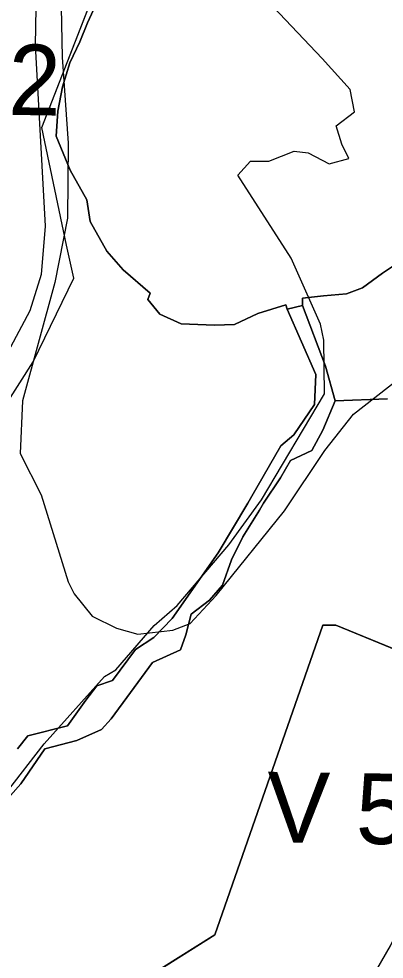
# Model space of a CAD drawing. Extents: x -662620 to -656370, y -1067090 to -1062990.
# Drawn here: x -661507.5 to -661429.7, y -1066848.8 to -1066648.8 of the extents above; entities that cross this region are included whole.
import ezdxf

# ---------------------------------------------------------------- set-up
doc = ezdxf.new("R2010")
doc.units = 0
for name, color, linetype in [('Default', 7, 'Continuous'), ('LESNÍ_POZEMEK_-_STÁVAJÍCÍ', 7, 'Continuous'), ('OBVOD_PÚ', 7, 'Continuous'), ('POPIS_-_VODNÍ_NÁDRŽ_-_STÁVAJÍCÍ', 7, 'Continuous'), ('Trvalý_trávní_porost_-_stávající', 7, 'Continuous'), ('VODNÍ_PLOCHA_-_STÁVAJÍCÍ', 7, 'Continuous'), ('VODNÍ_TOK', 7, 'Continuous'), ('VRSTEVNICE_ZÁKLADNÍ', 7, 'Continuous')]:
    doc.layers.add(name, color=color, linetype=linetype)

msp = doc.modelspace()

# ---------------------------------------------------------------- linework, layer by layer
at = {"layer": 'LESNÍ_POZEMEK_-_STÁVAJÍCÍ'}
for p, q in [((-661489.14, -1066641.43), (-661492.89, -1066649.65)), ((-661502.63, -1066671.87), (-661491.52, -1066643.47)), ((-661492.89, -1066649.65), (-661494.49, -1066653.69)), ((-661494.49, -1066653.69), (-661496.61, -1066658.1)), ((-661496.61, -1066658.1), (-661498.22, -1066663.25)), ((-661498.22, -1066663.25), (-661499.2, -1066668.45)), ((-661499.2, -1066668.45), (-661499.53, -1066673.74)), ((-661497.32, -1066696.94), (-661502.63, -1066671.87)), ((-661499.53, -1066673.74), (-661496.58, -1066680.98)), ((-661496.58, -1066680.98), (-661493.03, -1066687.25)), ((-661493.03, -1066687.25), (-661492.33, -1066691.89)), ((-661492.33, -1066691.89), (-661488.73, -1066698.22)), ((-661495.82, -1066703.92), (-661497.32, -1066696.94)), ((-661488.73, -1066698.22), (-661485.29, -1066702.13)), ((-661485.29, -1066702.13), (-661479.53, -1066707.16)), ((-661430.06, -1066702.86), (-661427.31, -1066701)), ((-661504.46, -1066721.72), (-661495.82, -1066703.92)), ((-661434.34, -1066705.98), (-661430.06, -1066702.86)), ((-661437.71, -1066707.29), (-661434.34, -1066705.98)), ((-661479.53, -1066707.16), (-661480.01, -1066708.5)), ((-661480.01, -1066708.5), (-661477.5, -1066711.57)), ((-661447.1, -1066708.18), (-661442.6, -1066707.66)), ((-661447.06, -1066709.72), (-661447.1, -1066708.18)), ((-661442.6, -1066707.66), (-661437.71, -1066707.29)), ((-661456.63, -1066711.46), (-661450.64, -1066709.62)), ((-661450.64, -1066709.62), (-661450.38, -1066710.51)), ((-661450.38, -1066710.51), (-661444.26, -1066724.46)), ((-661442.2, -1066722.65), (-661447.06, -1066709.72)), ((-661477.5, -1066711.57), (-661472.92, -1066713.67)), ((-661461.61, -1066713.82), (-661456.63, -1066711.46)), ((-661472.92, -1066713.67), (-661465.81, -1066713.94)), ((-661465.81, -1066713.94), (-661461.61, -1066713.82)), ((-661510.59, -1066731.47), (-661504.46, -1066721.72)), ((-661444.26, -1066724.46), (-661444.51, -1066730.79)), ((-661440.16, -1066730.04), (-661442.2, -1066722.65)), ((-661428.99, -1066729.62), (-661440.16, -1066730.04)), ((-661444.51, -1066730.79), (-661448.92, -1066737.25)), ((-661448.92, -1066737.25), (-661451.73, -1066739.63)), ((-661451.73, -1066739.63), (-661457.89, -1066750.29)), ((-661457.89, -1066750.29), (-661458.76, -1066751.81)), ((-661458.76, -1066751.81), (-661465.07, -1066762.32)), ((-661465.07, -1066762.32), (-661474.87, -1066776.34)), ((-661474.87, -1066776.34), (-661478.73, -1066780.35)), ((-661465.76, -1066843.6), (-661442.78, -1066777.77)), ((-661442.78, -1066777.77), (-661439.98, -1066777.75)), ((-661439.98, -1066777.75), (-661402.18, -1066793.26)), ((-661478.73, -1066780.35), (-661482.67, -1066782.89)), ((-661482.67, -1066782.89), (-661487.56, -1066789.54)), ((-661487.56, -1066789.54), (-661490.86, -1066790.65)), ((-661490.86, -1066790.65), (-661493.23, -1066793.7)), ((-661493.23, -1066793.7), (-661497.14, -1066799.14)), ((-661497.14, -1066799.14), (-661505.59, -1066801.31)), ((-661505.59, -1066801.31), (-661507.78, -1066804.01)), ((-661495.85, -1066862.48), (-661465.76, -1066843.6))]:
    msp.add_line(p, q, dxfattribs=at)
for points in [[(-661489.14, -1066641.43), (-661492.89, -1066649.65), (-661494.49, -1066653.69), (-661496.61, -1066658.1), (-661498.22, -1066663.25), (-661499.2, -1066668.45), (-661499.53, -1066673.74), (-661496.58, -1066680.98), (-661493.03, -1066687.25), (-661492.33, -1066691.89), (-661488.73, -1066698.22), (-661485.29, -1066702.13), (-661479.53, -1066707.16), (-661480.01, -1066708.5), (-661477.5, -1066711.57), (-661472.92, -1066713.67), (-661465.81, -1066713.94), (-661461.61, -1066713.82), (-661456.63, -1066711.46), (-661450.64, -1066709.62), (-661450.38, -1066710.51), (-661444.26, -1066724.46), (-661444.51, -1066730.79), (-661448.92, -1066737.25), (-661451.73, -1066739.63), (-661457.89, -1066750.29), (-661458.76, -1066751.81), (-661465.07, -1066762.32), (-661474.87, -1066776.34), (-661478.73, -1066780.35), (-661482.67, -1066782.89), (-661487.56, -1066789.54), (-661490.86, -1066790.65), (-661493.23, -1066793.7), (-661497.14, -1066799.14), (-661505.59, -1066801.31), (-661507.78, -1066804.01)], [(-661510.59, -1066731.47), (-661504.46, -1066721.72), (-661495.82, -1066703.92), (-661497.32, -1066696.94), (-661502.63, -1066671.87), (-661491.52, -1066643.47)], [(-661428.99, -1066729.62), (-661440.16, -1066730.04), (-661442.2, -1066722.65), (-661447.06, -1066709.72), (-661447.1, -1066708.18), (-661442.6, -1066707.66), (-661437.71, -1066707.29), (-661434.34, -1066705.98), (-661430.06, -1066702.86), (-661427.31, -1066701)], [(-661495.85, -1066862.48), (-661465.76, -1066843.6), (-661442.78, -1066777.77), (-661439.98, -1066777.75), (-661402.18, -1066793.26), (-661392.19, -1066793.51), (-661396.84, -1066805.91), (-661401.7, -1066815.09), (-661407.52, -1066823.44), (-661414.35, -1066833.8), (-661419.88, -1066843.08), (-661429.33, -1066862.99)]]:
    msp.add_lwpolyline(points, dxfattribs=at)
at = {"layer": 'OBVOD_PÚ'}
for points in [[(-661502.63, -1066671.87), (-661491.52, -1066643.47)], [(-661497.32, -1066696.94), (-661502.63, -1066671.87)], [(-661495.82, -1066703.92), (-661497.32, -1066696.94)], [(-661504.46, -1066721.72), (-661495.82, -1066703.92)], [(-661510.59, -1066731.47), (-661504.46, -1066721.72)]]:
    msp.add_lwpolyline(points, dxfattribs=at)
at = {"layer": 'Trvalý_trávní_porost_-_stávající'}
for p, q in [((-661442.75, -1066736.26), (-661440.16, -1066730.04)), ((-661440.16, -1066730.04), (-661428.99, -1066729.62)), ((-661445.09, -1066740.57), (-661442.75, -1066736.26)), ((-661449.66, -1066742.73), (-661445.09, -1066740.57)), ((-661451.75, -1066746.41), (-661449.66, -1066742.73)), ((-661455.42, -1066751.77), (-661451.75, -1066746.41)), ((-661456.22, -1066753.28), (-661455.42, -1066751.77)), ((-661459.82, -1066758.95), (-661456.22, -1066753.28)), ((-661462.2, -1066763.83), (-661459.82, -1066758.95)), ((-661464.15, -1066769.2), (-661462.2, -1066763.83)), ((-661466.9, -1066772.4), (-661464.15, -1066769.2)), ((-661470.82, -1066775.41), (-661466.9, -1066772.4)), ((-661471.93, -1066779.81), (-661470.82, -1066775.41)), ((-661442.78, -1066777.77), (-661465.76, -1066843.6)), ((-661439.98, -1066777.75), (-661442.78, -1066777.77)), ((-661402.18, -1066793.26), (-661439.98, -1066777.75)), ((-661473.05, -1066783.02), (-661471.93, -1066779.81)), ((-661479.01, -1066785.68), (-661473.05, -1066783.02)), ((-661483.72, -1066792.04), (-661479.01, -1066785.68)), ((-661487.86, -1066797.69), (-661483.72, -1066792.04)), ((-661489.88, -1066799.94), (-661487.86, -1066797.69)), ((-661495.12, -1066802.3), (-661489.88, -1066799.94)), ((-661501.98, -1066804.03), (-661495.12, -1066802.3)), ((-661507.05, -1066811.48), (-661501.98, -1066804.03)), ((-661513.7, -1066818.88), (-661507.05, -1066811.48)), ((-661465.76, -1066843.6), (-661495.85, -1066862.48))]:
    msp.add_line(p, q, dxfattribs=at)
for points in [[(-661513.7, -1066818.88), (-661507.05, -1066811.48), (-661501.98, -1066804.03), (-661495.12, -1066802.3), (-661489.88, -1066799.94), (-661487.86, -1066797.69), (-661483.72, -1066792.04), (-661479.01, -1066785.68), (-661473.05, -1066783.02), (-661471.93, -1066779.81), (-661470.82, -1066775.41), (-661466.9, -1066772.4), (-661464.15, -1066769.2), (-661462.2, -1066763.83), (-661459.82, -1066758.95), (-661456.22, -1066753.28), (-661455.42, -1066751.77), (-661451.75, -1066746.41), (-661449.66, -1066742.73), (-661445.09, -1066740.57), (-661442.75, -1066736.26), (-661440.16, -1066730.04), (-661428.99, -1066729.62)], [(-661402.18, -1066793.26), (-661439.98, -1066777.75), (-661442.78, -1066777.77), (-661465.76, -1066843.6), (-661495.85, -1066862.48)]]:
    msp.add_lwpolyline(points, dxfattribs=at)
at = {"layer": 'VODNÍ_PLOCHA_-_STÁVAJÍCÍ'}
for p, q in [((-661492.89, -1066649.65), (-661489.14, -1066641.43)), ((-661494.49, -1066653.69), (-661492.89, -1066649.65)), ((-661496.61, -1066658.1), (-661494.49, -1066653.69)), ((-661498.22, -1066663.25), (-661496.61, -1066658.1)), ((-661499.2, -1066668.45), (-661498.22, -1066663.25)), ((-661499.53, -1066673.74), (-661499.2, -1066668.45)), ((-661496.58, -1066680.98), (-661499.53, -1066673.74)), ((-661493.03, -1066687.25), (-661496.58, -1066680.98)), ((-661492.33, -1066691.89), (-661493.03, -1066687.25)), ((-661488.73, -1066698.22), (-661492.33, -1066691.89)), ((-661485.29, -1066702.13), (-661488.73, -1066698.22)), ((-661479.53, -1066707.16), (-661485.29, -1066702.13)), ((-661427.31, -1066701), (-661430.06, -1066702.86)), ((-661430.06, -1066702.86), (-661434.34, -1066705.98)), ((-661434.34, -1066705.98), (-661437.71, -1066707.29)), ((-661480.01, -1066708.5), (-661479.53, -1066707.16)), ((-661477.5, -1066711.57), (-661480.01, -1066708.5)), ((-661442.6, -1066707.66), (-661447.1, -1066708.18)), ((-661447.1, -1066708.18), (-661447.06, -1066709.72)), ((-661437.71, -1066707.29), (-661442.6, -1066707.66)), ((-661450.64, -1066709.62), (-661456.63, -1066711.46)), ((-661450.38, -1066710.51), (-661450.64, -1066709.62)), ((-661450.38, -1066710.51), (-661447.06, -1066709.72)), ((-661447.06, -1066709.72), (-661450.38, -1066710.51)), ((-661444.26, -1066724.46), (-661450.38, -1066710.51)), ((-661447.06, -1066709.72), (-661442.2, -1066722.65)), ((-661472.92, -1066713.67), (-661477.5, -1066711.57)), ((-661456.63, -1066711.46), (-661461.61, -1066713.82)), ((-661465.81, -1066713.94), (-661472.92, -1066713.67)), ((-661461.61, -1066713.82), (-661465.81, -1066713.94)), ((-661444.51, -1066730.79), (-661444.26, -1066724.46)), ((-661442.2, -1066722.65), (-661440.16, -1066730.04)), ((-661440.16, -1066730.04), (-661442.75, -1066736.26)), ((-661448.92, -1066737.25), (-661444.51, -1066730.79)), ((-661442.75, -1066736.26), (-661445.09, -1066740.57)), ((-661451.73, -1066739.63), (-661448.92, -1066737.25)), ((-661457.89, -1066750.29), (-661451.73, -1066739.63)), ((-661445.09, -1066740.57), (-661449.66, -1066742.73)), ((-661449.66, -1066742.73), (-661451.75, -1066746.41)), ((-661451.75, -1066746.41), (-661455.42, -1066751.77)), ((-661458.76, -1066751.81), (-661457.89, -1066750.29)), ((-661465.07, -1066762.32), (-661458.76, -1066751.81)), ((-661455.42, -1066751.77), (-661456.22, -1066753.28)), ((-661456.22, -1066753.28), (-661459.82, -1066758.95)), ((-661459.82, -1066758.95), (-661462.2, -1066763.83)), ((-661474.87, -1066776.34), (-661465.07, -1066762.32)), ((-661462.2, -1066763.83), (-661464.15, -1066769.2)), ((-661464.15, -1066769.2), (-661466.9, -1066772.4)), ((-661466.9, -1066772.4), (-661470.82, -1066775.41)), ((-661478.73, -1066780.35), (-661474.87, -1066776.34)), ((-661470.82, -1066775.41), (-661471.93, -1066779.81)), ((-661482.67, -1066782.89), (-661478.73, -1066780.35)), ((-661471.93, -1066779.81), (-661473.05, -1066783.02)), ((-661487.56, -1066789.54), (-661482.67, -1066782.89)), ((-661473.05, -1066783.02), (-661479.01, -1066785.68)), ((-661479.01, -1066785.68), (-661483.72, -1066792.04)), ((-661490.86, -1066790.65), (-661487.56, -1066789.54)), ((-661493.23, -1066793.7), (-661490.86, -1066790.65)), ((-661483.72, -1066792.04), (-661487.86, -1066797.69)), ((-661497.14, -1066799.14), (-661493.23, -1066793.7)), ((-661487.86, -1066797.69), (-661489.88, -1066799.94)), ((-661505.59, -1066801.31), (-661497.14, -1066799.14)), ((-661489.88, -1066799.94), (-661495.12, -1066802.3)), ((-661507.78, -1066804.01), (-661505.59, -1066801.31)), ((-661495.12, -1066802.3), (-661501.98, -1066804.03)), ((-661501.98, -1066804.03), (-661507.05, -1066811.48)), ((-661507.05, -1066811.48), (-661513.7, -1066818.88))]:
    msp.add_line(p, q, dxfattribs=at)
for points in [[(-661427.31, -1066701), (-661430.06, -1066702.86), (-661434.34, -1066705.98), (-661437.71, -1066707.29), (-661442.6, -1066707.66), (-661447.1, -1066708.18), (-661447.06, -1066709.72), (-661450.38, -1066710.51), (-661450.64, -1066709.62), (-661456.63, -1066711.46), (-661461.61, -1066713.82), (-661465.81, -1066713.94), (-661472.92, -1066713.67), (-661477.5, -1066711.57), (-661480.01, -1066708.5), (-661479.53, -1066707.16), (-661485.29, -1066702.13), (-661488.73, -1066698.22), (-661492.33, -1066691.89), (-661493.03, -1066687.25), (-661496.58, -1066680.98), (-661499.53, -1066673.74), (-661499.2, -1066668.45), (-661498.22, -1066663.25), (-661496.61, -1066658.1), (-661494.49, -1066653.69), (-661492.89, -1066649.65), (-661489.14, -1066641.43)], [(-661507.78, -1066804.01), (-661505.59, -1066801.31), (-661497.14, -1066799.14), (-661493.23, -1066793.7), (-661490.86, -1066790.65), (-661487.56, -1066789.54), (-661482.67, -1066782.89), (-661478.73, -1066780.35), (-661474.87, -1066776.34), (-661465.07, -1066762.32), (-661458.76, -1066751.81), (-661457.89, -1066750.29), (-661451.73, -1066739.63), (-661448.92, -1066737.25), (-661444.51, -1066730.79), (-661444.26, -1066724.46), (-661450.38, -1066710.51), (-661447.06, -1066709.72), (-661442.2, -1066722.65), (-661440.16, -1066730.04), (-661442.75, -1066736.26), (-661445.09, -1066740.57), (-661449.66, -1066742.73), (-661451.75, -1066746.41), (-661455.42, -1066751.77), (-661456.22, -1066753.28), (-661459.82, -1066758.95), (-661462.2, -1066763.83), (-661464.15, -1066769.2), (-661466.9, -1066772.4), (-661470.82, -1066775.41), (-661471.93, -1066779.81), (-661473.05, -1066783.02), (-661479.01, -1066785.68), (-661483.72, -1066792.04), (-661487.86, -1066797.69), (-661489.88, -1066799.94), (-661495.12, -1066802.3), (-661501.98, -1066804.03), (-661507.05, -1066811.48), (-661513.7, -1066818.88)]]:
    msp.add_lwpolyline(points, dxfattribs=at)
at = {"layer": 'VODNÍ_TOK'}
msp.add_lwpolyline([(-661518.24, -1066823.68), (-661502.09, -1066802.97), (-661489.24, -1066788.68), (-661486.81, -1066787.25), (-661478.67, -1066777.83), (-661473.81, -1066773.54), (-661462.81, -1066760.68), (-661455.81, -1066751.11), (-661442.38, -1066728.54), (-661442.53, -1066717.12), (-661443.24, -1066713.69), (-661449.49, -1066699.68), (-661460.85, -1066682.04), (-661458.16, -1066679.04), (-661454.27, -1066679.04), (-661448.89, -1066676.95), (-661445.9, -1066677.25), (-661441.42, -1066679.64), (-661437.24, -1066678.45), (-661438.73, -1066675.46), (-661439.93, -1066671.57), (-661436.04, -1066668.58), (-661436.94, -1066663.79), (-661442.91, -1066657.21), (-661457.23, -1066642.02)], dxfattribs=at)
at = {"layer": 'VRSTEVNICE_ZÁKLADNÍ'}
for points in [[(-661499, -1066621.52), (-661498.29, -1066656.92), (-661497, -1066675.19), (-661497.15, -1066691.18), (-661499.86, -1066704.88), (-661506.71, -1066730), (-661507.24, -1066741.25), (-661502.72, -1066749.99), (-661497, -1066768.54), (-661495.72, -1066771.11), (-661491.87, -1066775.82), (-661486.73, -1066778.39), (-661482.16, -1066779.68), (-661474.74, -1066778.82), (-661471.03, -1066777.39), (-661465.46, -1066771.4), (-661450.9, -1066753.41), (-661442.34, -1066740.57), (-661436.2, -1066732.86), (-661426.49, -1066725.29)], [(-661499, -1066621.52), (-661498.29, -1066656.92), (-661497, -1066675.19), (-661497.15, -1066691.18), (-661499.86, -1066704.88), (-661506.71, -1066730), (-661507.24, -1066741.25), (-661502.72, -1066749.99), (-661497, -1066768.54), (-661495.72, -1066771.11), (-661491.87, -1066775.82), (-661486.73, -1066778.39), (-661482.16, -1066779.68), (-661474.74, -1066778.82), (-661471.03, -1066777.39), (-661465.46, -1066771.4), (-661450.9, -1066753.41), (-661442.34, -1066740.57), (-661436.2, -1066732.86), (-661426.49, -1066725.29)], [(-661503.55, -1066626.69), (-661504, -1066654.35), (-661501.86, -1066692.89), (-661502.72, -1066703.17), (-661505.14, -1066710.88), (-661509.28, -1066718.58)], [(-661503.55, -1066626.69), (-661504, -1066654.35), (-661501.86, -1066692.89), (-661502.72, -1066703.17), (-661505.14, -1066710.88), (-661509.28, -1066718.58)], [(-661496.9, -1066932.6), (-661486.45, -1066927.43), (-661477.9, -1066921.73), (-661468.03, -1066910.99), (-661463.46, -1066904.43), (-661453.76, -1066886.16), (-661441.05, -1066867.89), (-661428.35, -1066845.91), (-661423.64, -1066835.91), (-661409.51, -1066809.94), (-661392.52, -1066771.68), (-661370.25, -1066729.57)], [(-661496.9, -1066932.6), (-661486.45, -1066927.43), (-661477.9, -1066921.73), (-661468.03, -1066910.99), (-661463.46, -1066904.43), (-661453.76, -1066886.16), (-661441.05, -1066867.89), (-661428.35, -1066845.91), (-661423.64, -1066835.91), (-661409.51, -1066809.94), (-661392.52, -1066771.68), (-661370.25, -1066729.57)]]:
    msp.add_lwpolyline(points, dxfattribs=at)

# ---------------------------------------------------------------- texts
at = {"layer": 'Default'}
msp.add_text('V 5', height=15, rotation=359.1, dxfattribs=at).set_placement((-661454.76, -1066823.91))
at = {"layer": 'POPIS_-_VODNÍ_NÁDRŽ_-_STÁVAJÍCÍ'}
msp.add_text('Vodní nádrž č.2', height=15, rotation=359.1, dxfattribs=at).set_placement((-661639.13, -1066667.16))

doc.saveas('drawing.dxf')
